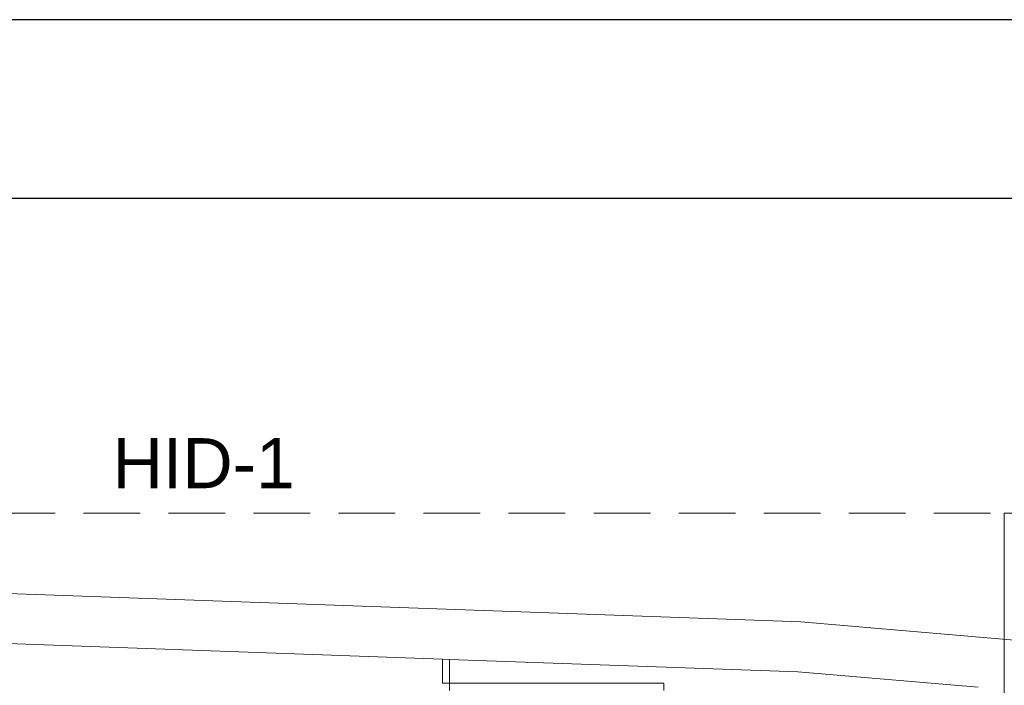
# Model space of a CAD drawing. Header units: millimetres. Extents: x 567 to 934, y -1 to 364.
# Tile 1031 of 1056: x 751.91 to 757.42, y 237.94 to 241.67. Entities that reach past the tile are written whole.
import ezdxf

# ---------------------------------------------------------------- set-up
doc = ezdxf.new("R2010")
doc.units = ezdxf.units.MM
doc.header["$MEASUREMENT"] = 0
doc.linetypes.add('HIDDEN2', pattern=[0.47625, 0.3175, -0.15875])
doc.linetypes.add('NULL', pattern=[0])
doc.layers.get('0').update_dxf_attribs({"lineweight": 18})
doc.layers.add('ARQ FINA', color=8, linetype='Continuous')
doc.layers.add('FOLHA_PADRÃO', color=7, linetype='Continuous')
doc.layers.add('DI-Detalhes', color=1, linetype='HIDDEN2', lineweight=9)
doc.layers.add('Textos', color=7, linetype='Continuous', lineweight=9)
doc.styles.add('Arial', font='arial.ttf')

# ---------------------------------------------------------------- blocks, each defined once
blk = doc.blocks.new('A1EST. 1500')
at = {"layer": 'FOLHA_PADRÃO', "color": 1, "linetype": 'Continuous'}
blk.add_line((150.008, 59.4001), (0, 59.4001), dxfattribs=at)
at = {"layer": 'FOLHA_PADRÃO', "color": 6, "linetype": 'Continuous'}
blk.add_lwpolyline([(149, 58.4001), (149, 1), (1, 1), (1, 58.4001), (149, 58.4001)], dxfattribs=at)

msp = doc.modelspace()

# ---------------------------------------------------------------- linework, layer by layer
at = {"layer": 'ARQ FINA', "lineweight": 5}
for p, q in [((756.283, 238.295), (748.7564, 238.5658)), ((756.283, 238.295), (748.757, 238.5658)), ((758.9167, 238.0696), (756.283, 238.295)), ((758.9167, 238.0696), (756.283, 238.295)), ((749.0364, 238.2755), (754.2764, 238.087)), ((754.2764, 237.9515), (754.2764, 238.087)), ((754.3164, 238.0855), (754.2764, 238.087)), ((754.3164, 238.0855), (756.266, 238.0154)), ((754.3164, 238.0855), (754.3164, 237.9515)), ((756.266, 238.0154), (757.2764, 237.9289)), ((754.2764, 237.9515), (754.3164, 237.9515)), ((754.3164, 237.9515), (754.3164, 237.9115)), ((754.3164, 237.9515), (755.5164, 237.9515)), ((755.5164, 237.9515), (755.5164, 237.9115))]:
    msp.add_line(p, q, dxfattribs=at)
at = {"layer": 'DI-Detalhes'}
for points in [[(748.4558, 238.9038), (757.4219, 238.9038), (757.4219, 227.3238), (748.4558, 227.3238), (748.4558, 238.9038)], [(757.4219, 238.9038), (766.2385, 238.9038), (766.2385, 227.3238), (757.4219, 227.3238), (757.4219, 238.9038)]]:
    msp.add_lwpolyline(points, dxfattribs=at)

# ---------------------------------------------------------------- block references
msp.add_blockref('A1EST. 1500', (722.2652, 182.2664))

# ---------------------------------------------------------------- texts
at = {"layer": 'Textos', "linetype": 'NULL', "insert": (752.9388, 239.0438), "char_height": 0.28, "width": 2.042805, "attachment_point": 8, "line_spacing_factor": 0.6, "style": 'Arial'}
msp.add_mtext('HID-1', dxfattribs=at)

doc.saveas('drawing.dxf')
